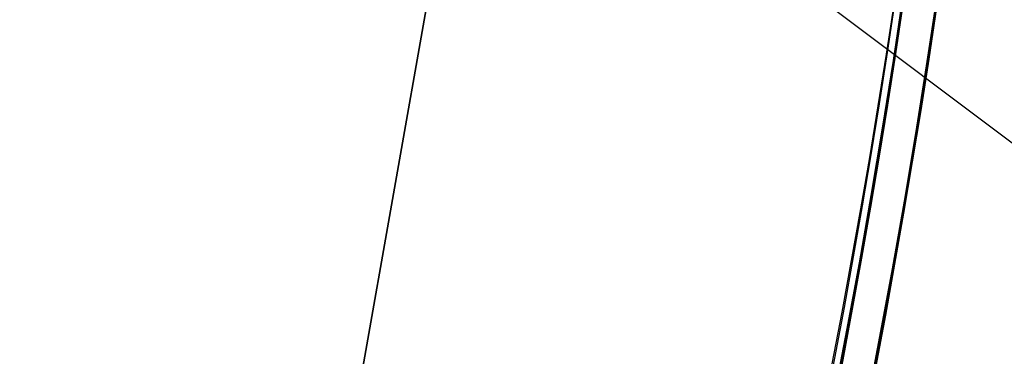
# Model space of a CAD drawing. Header units: millimetres. Extents: x -83 to 676, y -83 to 676.
# Tile 600 of 656: x 557 to 592, y 241 to 253. Entities that reach past the tile are written whole.
import ezdxf

# ---------------------------------------------------------------- set-up
doc = ezdxf.new("R2010")
doc.units = ezdxf.units.MM
doc.header["$MEASUREMENT"] = 0
doc.layers.add('IGES level 0', color=7, linetype='Continuous', true_color=0xff7878)

msp = doc.modelspace()

# ---------------------------------------------------------------- linework, layer by layer
at = {"layer": 'IGES level 0', "color": 254, "true_color": 0xcad1ee}
for p, q in [((568.1642365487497, 233.3668662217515, 48.0000000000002), (573.3736818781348, 262.9110988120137, 48.0000000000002)), ((573.3736818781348, 262.9110988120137, 47.0000000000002), (568.1642365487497, 233.3668662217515, 47.0000000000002)), ((568.1642365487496, 233.3668662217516, 47.5000000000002), (573.3736818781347, 262.9110988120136, 47.5000000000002)), ((570.768959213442, 248.1389825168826, 47.0000000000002), (570.768959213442, 248.1389825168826, 48.00000000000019))]:
    msp.add_line(p, q, dxfattribs=at)
at = {"layer": 'IGES level 0', "color": 11, "true_color": 0xff7887}
for p, q in [((573.3736818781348, 262.9110988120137, 48.0000000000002), (568.1642365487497, 233.3668662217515, 48.0000000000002)), ((573.3736818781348, 262.9110988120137, 47.0000000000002), (568.1642365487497, 233.3668662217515, 47.0000000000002)), ((582.3123745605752, 256.0677826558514, 48.0000000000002), (625.7922264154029, 223.3033641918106, 48.0000000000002)), ((582.3123745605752, 256.0677826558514, 47.0000000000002), (625.7922264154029, 223.3033641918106, 47.0000000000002))]:
    msp.add_line(p, q, dxfattribs=at)
at = {"layer": 'IGES level 0', "color": 153, "true_color": 0x5393cf}
for centre, radius in [((296.5, 296.5), 296.5), ((296.5, 296.5, -1.19999999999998), 296.5000000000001)]:
    msp.add_circle(centre, radius, dxfattribs=at)
at = {"layer": 'IGES level 0'}
for centre, radius in [((296.5, 296.5, 47), 296.5000000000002), ((296.5, 296.5), 296.5000000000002), ((296.5, 296.5, 47), 295.3000000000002), ((296.5, 296.5000000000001), 295.3000000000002)]:
    msp.add_circle(centre, radius, dxfattribs=at)
at = {"layer": 'IGES level 0', "color": 124, "true_color": 0x1aa180}
for centre in [(296.5, 296.5, 47.0000000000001), (296.5, 296.5000000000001, 45.8000000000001)]:
    msp.add_circle(centre, 294.9999999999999, dxfattribs=at)
at = {"layer": 'IGES level 0', "color": 153, "true_color": 0x5393cf}
for centre, radius, start, end in [((296.4999999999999, 296.4999999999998, -1.19999999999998), 296.5000000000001, 344.9999999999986, 164.9999999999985), ((296.5, 296.5000000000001), 296.5, 344.9999999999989, 164.9999999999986), ((296.5000000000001, 296.5, -0.59999999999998), 296.5000000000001, 344.9999999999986, 164.9999999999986), ((296.5, 296.5, -1.19999999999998), 296.5, 164.9999999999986, 344.9999999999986), ((296.5000000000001, 296.5000000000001), 296.5000000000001, 164.9999999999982, 344.9999999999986), ((296.5000000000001, 296.5, -0.59999999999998), 296.5000000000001, 164.9999999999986, 344.9999999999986)]:
    msp.add_arc(centre, radius, start, end, dxfattribs=at)
at = {"layer": 'IGES level 0', "color": 124, "true_color": 0x1aa180}
for centre, radius, start, end in [((296.5, 296.5, 45.8000000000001), 294.9999999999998, 344.9999999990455, 164.9999999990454), ((296.5000000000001, 296.4999999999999, 47.0000000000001), 295, 344.9999999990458, 164.9999999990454), ((296.5000000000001, 296.5, 46.4000000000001), 294.9999999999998, 344.9999999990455, 164.9999999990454), ((296.5, 296.5, 45.8000000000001), 294.9999999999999, 164.9999999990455, 344.9999999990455), ((296.4999999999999, 296.5, 47.0000000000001), 294.9999999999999, 164.9999999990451, 344.9999999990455), ((296.5000000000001, 296.5, 46.4000000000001), 294.9999999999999, 164.9999999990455, 344.9999999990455)]:
    msp.add_arc(centre, radius, start, end, dxfattribs=at)
at = {"layer": 'IGES level 0'}
for centre, radius, start, end in [((296.5, 296.5), 296.5000000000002, 225, 45), ((296.5, 296.5, 47), 296.5000000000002, 224.9999999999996, 45), ((296.5, 296.5, 23.5), 296.5000000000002, 225, 45), ((296.5, 296.5000000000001, 47), 295.3000000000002, 224.9999999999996, 44.99999999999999), ((296.5, 296.5000000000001), 295.3000000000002, 225, 44.99999999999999), ((296.5, 296.5, 23.5), 295.3000000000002, 225, 45.00000000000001)]:
    msp.add_arc(centre, radius, start, end, dxfattribs=at)

doc.saveas('drawing.dxf')
